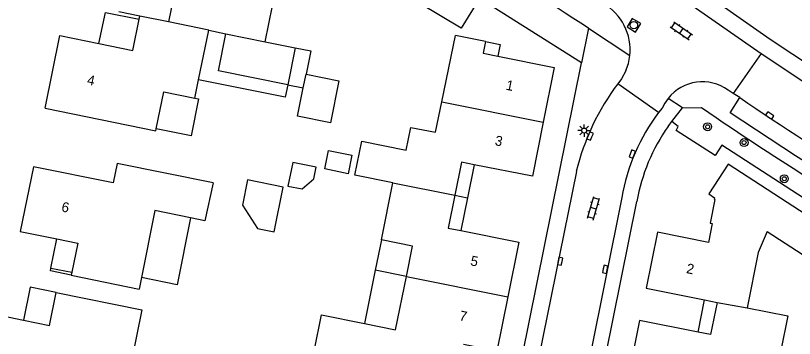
# Model space of a CAD drawing. Extents: x 128000 to 131008, y 398996 to 402500.
# Drawn here: x 128123.9 to 128202.5, y 400373.5 to 400406.1 of the extents above; entities that cross this region are included whole.
import ezdxf

# ---------------------------------------------------------------- set-up
doc = ezdxf.new("R2010")
doc.units = 0
for name, color, linetype in [('gg-afsc-muur', 7, 'Continuous'), ('gg-anno-huisnummerreeks BGT', 7, 'Continuous'), ('gg-bbg-bijgebouw', 7, 'Continuous'), ('gg-bbg-gedigitaliseerde bebouwing', 7, 'Continuous'), ('gg-bbg-gedigitaliseerde bijgebouw', 7, 'Continuous'), ('gg-bbg-hoofdgebouw', 7, 'Continuous'), ('gg-bbg-luifel en loopbrug', 7, 'Continuous'), ('gg-bbg-tussenscheiding', 7, 'Continuous'), ('gg-knt-verharding', 7, 'Continuous'), ('gg-knt-verharding nz', 7, 'Continuous'), ('gt-grn-groengrens', 7, 'Continuous'), ('gt-grn-weggrens', 7, 'Continuous'), ('gt-symb-boom', 7, 'Continuous'), ('gt-symb-klinker verharding', 7, 'Continuous'), ('gt-symb-kolk', 7, 'Continuous'), ('gt-symb-lichtmast', 7, 'Continuous'), ('gt-symb-rioolschacht', 7, 'Continuous')]:
    doc.layers.add(name, color=color, linetype=linetype)

# ---------------------------------------------------------------- blocks, each defined once
blk = doc.blocks.new('gt0-KOLK')
at = {"layer": 'gt-symb-kolk'}
blk.add_lwpolyline([(0, 0), (0.375, 0), (0.375, 0.4), (-0.375, 0.4), (-0.375, 0), (0, 0)], dxfattribs=at)
blk = doc.blocks.new('gt0-KL1')
at = {"layer": 'gt-symb-klinker verharding'}
for p, q in [((-1.15, 0.3), (1.15, 0.3)), ((-1, -0.3), (-1, 0.3)), ((-0.5, 0.3), (-0.5, 0.45)), ((0, -0.3), (0, 0.3)), ((0.5, 0.3), (0.5, 0.45)), ((1, -0.3), (1, 0.3)), ((-1.15, -0.3), (1.15, -0.3)), ((-0.5, -0.45), (-0.5, -0.3)), ((0.5, -0.45), (0.5, -0.3))]:
    blk.add_line(p, q, dxfattribs=at)
blk = doc.blocks.new('gt0-BOOM')
at = {"layer": 'gt-symb-boom'}
for radius in [0.4, 0.2]:
    blk.add_circle((0, 0), radius, dxfattribs=at)
blk = doc.blocks.new('gt0-RS')
at = {"layer": 'gt-symb-rioolschacht'}
blk.add_lwpolyline([(-0.5, -0.5), (0.5, -0.5), (0.5, 0.5), (-0.5, 0.5)], close=True, dxfattribs=at)
blk.add_circle((0, 0), 0.375, dxfattribs=at)
blk = doc.blocks.new('gt0-LMAST')
at = {"layer": 'gt-symb-lichtmast'}
for p, q in [((-0.182, 0.173), (-0.447, 0.438)), ((-0.005, 0.246), (-0.005, 0.621)), ((0.172, 0.173), (0.437, 0.438)), ((-0.255, -0.004), (-0.63, -0.004)), ((-0.182, -0.181), (-0.447, -0.446)), ((-0.005, -0.254), (-0.005, -0.629)), ((0.437, -0.446), (0.172, -0.181)), ((0.245, -0.004), (0.62, -0.004))]:
    blk.add_line(p, q, dxfattribs=at)
blk.add_circle((-0.005, -0.004), 0.25, dxfattribs=at)

msp = doc.modelspace()

# ---------------------------------------------------------------- linework, layer by layer
at = {"layer": 'gg-afsc-muur'}
msp.add_line((128133.005, 400406.457), (128136.405, 400405.774), dxfattribs=at)
msp.add_lwpolyline([(128129.539, 400379.914), (128127.433, 400380.346), (128127.493, 400380.64)], dxfattribs=at)
at = {"layer": 'gg-bbg-bijgebouw'}
msp.add_line((128139.961, 400408.537), (128139.348, 400405.488), dxfattribs=at)
msp.add_lwpolyline([(128170.73, 400407.891), (128168.882, 400404.846), (128162.634, 400408.623)], dxfattribs=at)
at = {"layer": 'gg-bbg-gedigitaliseerde bebouwing'}
for p, q in [((128142.384, 400399.649), (128143.405, 400404.651)), ((128166.941, 400397.428), (128168.319, 400404.106)), ((128142.008, 400397.805), (128142.384, 400399.649)), ((128166.304, 400394.343), (128166.941, 400397.428)), ((128160.827, 400383.49), (128161.993, 400389.248)), ((128136.627, 400379.669), (128136.399, 400378.522))]:
    msp.add_line(p, q, dxfattribs=at)
for points in [[(128138.101, 400394.711), (128138.863, 400398.447), (128142.008, 400397.805)], [(128126.899, 400396.783), (128138.06, 400394.509), (128138.101, 400394.711)], [(128163.338, 400392.547), (128163.798, 400394.845), (128166.304, 400394.343)], [(128161.993, 400389.248), (128158.157, 400390.025), (128158.852, 400393.456), (128163.338, 400392.547)], [(128143.857, 400389.232), (128143.031, 400385.407), (128141.572, 400385.704)], [(128141.572, 400385.704), (128137.972, 400386.436), (128136.627, 400379.669)], [(128199.764, 400384.314), (128198.849, 400382.219), (128197.718, 400376.633)], [(128163.356, 400379.785), (128163.977, 400382.853), (128160.827, 400383.49)], [(128159.113, 400375.029), (128162.263, 400374.389), (128163.356, 400379.785)], [(128128.021, 400378.165), (128136.658, 400376.41), (128135.538, 400370.928), (128132.601, 400371.531), (128131.105, 400364.746)], [(128156.488, 400371.939), (128154.089, 400372.429), (128154.803, 400375.906), (128159.113, 400375.029)], [(128197.718, 400376.633), (128201.841, 400375.798), (128201.139, 400372.319), (128200.053, 400372.538)]]:
    msp.add_lwpolyline(points, dxfattribs=at)
at = {"layer": 'gg-bbg-gedigitaliseerde bijgebouw'}
for p, q in [((128143.405, 400404.651), (128145.139, 400404.297)), ((128149.086, 400403.493), (128152.132, 400402.88)), ((128152.132, 400402.88), (128151.381, 400399.15))]:
    msp.add_line(p, q, dxfattribs=at)
for points in [[(128149.086, 400403.493), (128149.827, 400407.128), (128140.076, 400409.108)], [(128151.381, 400399.15), (128144.386, 400400.558), (128145.139, 400404.297)], [(128157.464, 400390.166), (128155.11, 400390.642), (128155.49, 400392.519), (128157.844, 400392.042), (128157.464, 400390.166)], [(128151.885, 400391.295), (128151.405, 400388.923), (128152.837, 400388.633), (128154.029, 400389.653), (128154.264, 400390.814), (128151.885, 400391.295)], [(128150.914, 400388.809), (128147.321, 400389.54), (128146.808, 400386.991), (128148.328, 400384.638), (128149.995, 400384.296), (128150.914, 400388.809)]]:
    msp.add_lwpolyline(points, dxfattribs=at)
at = {"layer": 'gg-bbg-hoofdgebouw'}
for p, q in [((128136.405, 400405.774), (128136.464, 400406.067)), ((128139.348, 400405.488), (128136.464, 400406.067)), ((128171.334, 400403.501), (128168.319, 400404.106)), ((128204.655, 400385.368), (128195.806, 400391.123)), ((128129.599, 400380.21), (128129.539, 400379.914)), ((128129.539, 400379.914), (128136.399, 400378.522)), ((128193.426, 400377.423), (128194.701, 400377.165))]:
    msp.add_line(p, q, dxfattribs=at)
for points in [[(128132.335, 400403.322), (128135.766, 400402.619), (128136.405, 400405.774)], [(128126.899, 400396.783), (128128.397, 400404.129), (128132.335, 400403.322)], [(128171.334, 400403.501), (128171.098, 400402.324), (128172.574, 400402.027)], [(128172.574, 400402.027), (128178.255, 400400.886), (128177.154, 400395.366)], [(128177.154, 400395.366), (128176.064, 400389.903), (128170.179, 400391.067)], [(128143.857, 400389.232), (128134.155, 400391.201), (128133.757, 400389.241), (128125.721, 400390.871), (128124.393, 400384.325), (128128.084, 400383.576)], [(128170.179, 400391.067), (128168.904, 400391.319), (128168.237, 400387.984)], [(128195.806, 400391.123), (128193.87, 400388.147), (128194.428, 400387.72), (128194.408, 400387.621), (128194.47, 400387.574), (128193.995, 400385.172), (128194.201, 400385.131), (128193.819, 400383.229)], [(128168.237, 400387.984), (128167.574, 400384.669), (128168.843, 400384.418)], [(128199.764, 400384.314), (128203.956, 400381.588), (128205.891, 400384.564), (128204.655, 400385.368)], [(128168.843, 400384.418), (128174.698, 400383.258), (128173.582, 400377.72)], [(128193.819, 400383.229), (128188.682, 400384.261), (128187.545, 400378.61), (128193.426, 400377.423)], [(128128.084, 400383.576), (128130.195, 400383.148), (128129.599, 400380.21)], [(128124.717, 400375.381), (128127.33, 400374.853), (128128.021, 400378.165)], [(128173.582, 400377.72), (128172.477, 400372.239), (128169.122, 400372.903)], [(128194.701, 400377.165), (128194.05, 400373.914), (128192.775, 400374.169)], [(128121.651, 400370.899), (128122.641, 400375.8), (128124.717, 400375.381)], [(128192.775, 400374.169), (128186.883, 400375.347), (128185.76, 400369.816)]]:
    msp.add_lwpolyline(points, dxfattribs=at)
at = {"layer": 'gg-bbg-luifel en loopbrug'}
for p, q in [((128132.335, 400403.322), (128133.005, 400406.457)), ((128136.464, 400406.067), (128134.327, 400406.497)), ((128152.951, 400398.834), (128153.229, 400400.206)), ((128151.381, 400399.15), (128152.951, 400398.834)), ((128170.179, 400391.067), (128169.509, 400387.729)), ((128168.237, 400387.984), (128169.509, 400387.729)), ((128169.509, 400387.729), (128168.843, 400384.418)), ((128127.493, 400380.64), (128128.084, 400383.576)), ((128160.827, 400383.49), (128160.206, 400380.423)), ((128127.493, 400380.64), (128129.599, 400380.21)), ((128160.206, 400380.423), (128159.113, 400375.029)), ((128163.356, 400379.785), (128160.206, 400380.423)), ((128192.775, 400374.169), (128193.426, 400377.423))]:
    msp.add_line(p, q, dxfattribs=at)
for points in [[(128171.334, 400403.501), (128172.81, 400403.204), (128172.574, 400402.027)], [(128152.132, 400402.88), (128153.704, 400402.563), (128153.229, 400400.206)], [(128151.381, 400399.15), (128151.126, 400397.888), (128142.384, 400399.649)], [(128153.229, 400400.206), (128156.546, 400399.534), (128155.69, 400395.307), (128152.373, 400395.979), (128152.951, 400398.834)], [(128142.008, 400397.805), (128142.372, 400397.732), (128141.621, 400394.002), (128138.101, 400394.711)], [(128141.572, 400385.704), (128140.211, 400378.947), (128136.627, 400379.669)], [(128128.021, 400378.165), (128125.385, 400378.696), (128124.717, 400375.381)]]:
    msp.add_lwpolyline(points, dxfattribs=at)
at = {"layer": 'gg-bbg-tussenscheiding'}
for p, q in [((128143.405, 400404.651), (128139.348, 400405.488)), ((128145.139, 400404.297), (128149.086, 400403.493)), ((128166.941, 400397.428), (128177.154, 400395.366)), ((128161.993, 400389.248), (128168.237, 400387.984)), ((128163.356, 400379.785), (128173.582, 400377.72)), ((128194.701, 400377.165), (128197.718, 400376.633))]:
    msp.add_line(p, q, dxfattribs=at)
at = {"layer": 'gg-knt-verharding'}
for p, q in [((128181.74, 400404.854), (128181.035, 400401.36)), ((128199.157, 400402.313), (128196.333, 400398.278)), ((128171.275, 400352.986), (128181.035, 400401.36)), ((128188.796, 400396.336), (128184.693, 400399.255)), ((128196.333, 400398.278), (128195.833, 400398.609)), ((128196.986, 400397.846), (128196.333, 400398.278)), ((128190.136, 400395.421), (128191.194, 400396.825)), ((128191.194, 400396.825), (128193.123, 400396.851)), ((128189.773, 400394.939), (128189.935, 400395.154)), ((128189.935, 400395.154), (128190.136, 400395.421)), ((128180.498, 400390.378), (128172.835, 400352.686)), ((128185.085, 400387.763), (128177.828, 400351.699)), ((128174.19, 400326.257), (128186.612, 400387.344))]:
    msp.add_line(p, q, dxfattribs=at)
for points in [[(128186.399, 400413.228), (128191.737, 400409.608), (128200.069, 400403.763)], [(128185.447, 400411.8), (128191.087, 400407.969), (128199.157, 400402.313)], [(128185.485, 400400.556), (128185.041, 400399.732), (128184.693, 400399.255)], [(128189.751, 400397.768), (128189.424, 400397.298), (128189.159, 400396.79), (128188.796, 400396.336)], [(128210.251, 400389.313), (128209.283, 400387.778), (128202.598, 400391.958), (128196.017, 400396.299), (128196.986, 400397.846)]]:
    msp.add_lwpolyline(points, dxfattribs=at)
for centre, radius, start, end in [((127955.521, 400057.721), 414.338, 56.9086, 61.08382), ((128180.546, 400402.682), 5.378, 353.64324, 60.23327), ((128386.61, 400678.154), 331.795, 235.79071, 240.83569), ((128180.522, 400402.691), 5.403, 336.7189, 353.57671), ((128385.671, 400676.664), 331.747, 235.79072, 241.50375), ((128203.757, 400384.816), 23.915, 142.86054, 166.55147), ((128193.234, 400394.992), 4.454, 54.29951, 141.446), ((128204.5, 400384.449), 19.696, 142.87516, 170.3121), ((128392.094, 400686.652), 351.531, 235.52729, 237.84394), ((128204.655, 400384.29), 18.3, 144.41358, 170.39277)]:
    msp.add_arc(centre, radius, start, end, dxfattribs=at)
at = {"layer": 'gg-knt-verharding nz'}
msp.add_arc((128368.634, 400650.105), 305.12, 235.76691, 238.72902, dxfattribs=at)
at = {"layer": 'gt-grn-groengrens'}
msp.add_line((128181.035, 400401.36), (128170.73, 400407.891), dxfattribs=at)
msp.add_lwpolyline([(128203.948, 400387.371), (128195.177, 400393.058), (128194.518, 400392.01), (128190.575, 400394.515), (128190.777, 400394.939), (128190.136, 400395.421)], dxfattribs=at)
at = {"layer": 'gt-grn-weggrens'}
for p, q in [((128181.74, 400404.854), (128185.891, 400402.087)), ((128191.194, 400396.825), (128189.751, 400397.768))]:
    msp.add_line(p, q, dxfattribs=at)

# ---------------------------------------------------------------- block references
at = {"layer": 'gt-symb-boom'}
for p in [(128193.745, 400394.903), (128197.421, 400393.306), (128201.481, 400389.654)]:
    msp.add_blockref('gt0-BOOM', p, dxfattribs=at)
at = {"layer": 'gt-symb-klinker verharding'}
for p, rotation in [((128191.096, 400404.591), -34.53212456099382), ((128182.23, 400386.676), 73.32270606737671)]:
    msp.add_blockref('gt0-KL1', p, dxfattribs=dict(at, rotation=rotation))
at = {"layer": 'gt-symb-kolk'}
for p, rotation in [((128199.895, 400395.886), -33.57881372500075), ((128182.065, 400393.884), 66.66595872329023), ((128185.968, 400392.224), -112.7697266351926), ((128179.056, 400381.283), 78.57767893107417), ((128183.222, 400380.55), -101.42232107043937)]:
    msp.add_blockref('gt0-KOLK', p, dxfattribs=dict(at, rotation=rotation))
at = {"layer": 'gt-symb-lichtmast'}
msp.add_blockref('gt0-LMAST', (128181.295, 400394.524), dxfattribs=at)
at = {"layer": 'gt-symb-rioolschacht', "rotation": -31.05216071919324}
msp.add_blockref('gt0-RS', (128186.307, 400405.16), dxfattribs=at)

# ---------------------------------------------------------------- texts
at = {"layer": 'gg-anno-huisnummerreeks BGT'}
for s, rotation, p in [('4', 348.5, (128131.075, 400399.186)), ('1', 348.7, (128173.335, 400398.657)), ('3', 348.7, (128172.219, 400393.062)), ('6', 348.5, (128128.493, 400386.368)), ('5', 348.6, (128169.751, 400380.924)), ('2', 348.6, (128191.537, 400380.144)), ('7', 348.6, (128168.632, 400375.375))]:
    msp.add_text(s, height=1, rotation=rotation, dxfattribs=at).set_placement(p)

doc.saveas('drawing.dxf')
